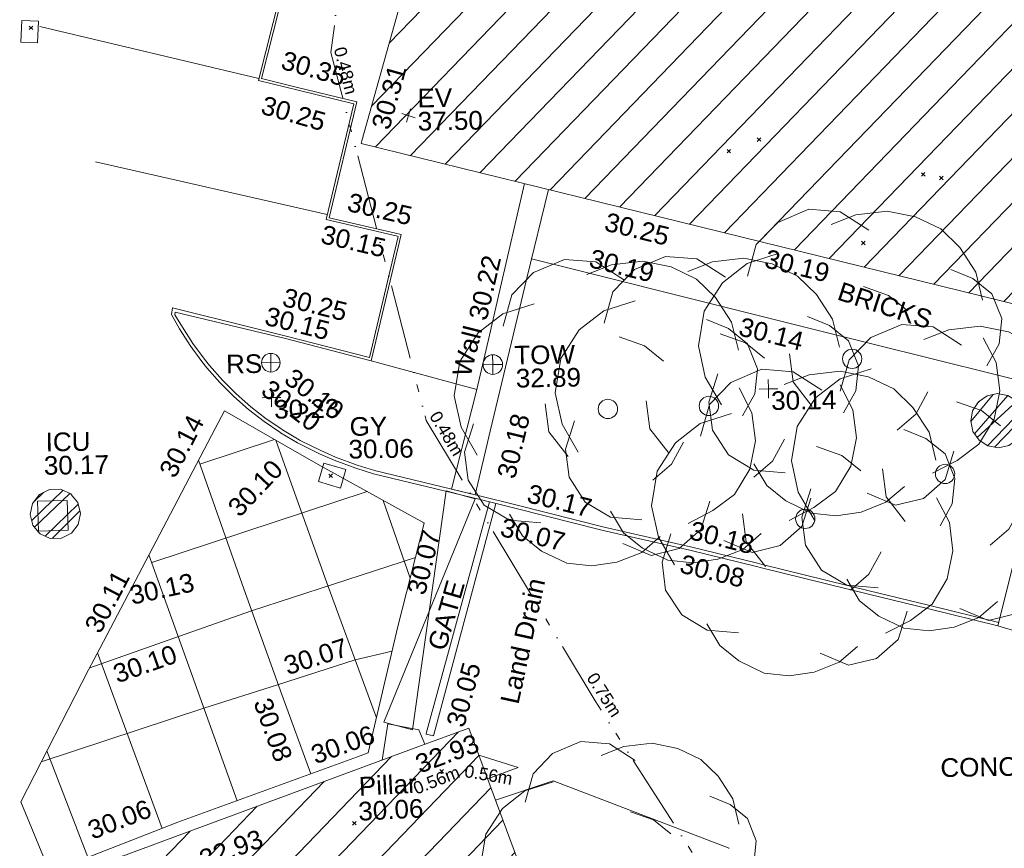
# Model space of a CAD drawing. Header units: millimetres. Extents: x -290717 to 520720, y -103372 to 287762.
# Tile 329 of 375: x 340401 to 360209, y 141564 to 158229. Entities that reach past the tile are written whole.
import ezdxf

# ---------------------------------------------------------------- set-up
doc = ezdxf.new("R2010")
doc.units = ezdxf.units.MM
for name, pattern in [('IMPORT-HIDDEN2 _3_', [4762.5, 3175, -1587.5]), ('IMPORT-UG_ELEC_LV_QLB2 _2_', [2700, 1500, -300.0000000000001, 0, -250, 150, -300.0000000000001, 0, -200]), ('IMPORT-UG_ELEC_STREET LIGHTING_QLB2 _2_', [2700, 1500, -300.0000000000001, 0, -250, 150, -300.0000000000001, 0, -200])]:
    doc.linetypes.add(name, pattern=pattern)
for name, color, linetype, lineweight, true_color in [('00_TOPO_EAVE', 7, 'Continuous', 9, 0x666666), ('00_TOPO_FURN_SIGN', 7, 'Continuous', 9, 0x666666), ('00_TOPO_TOP_OF_WALL', 7, 'Continuous', 9, 0x666666), ('00_TOPO_TREE', 7, 'Continuous', 9, 0x666666), ('00_UAV_BUILDING_CANOPY', 7, 'Continuous', 9, 0xff7fff), ('00_UAV_BUILDING_HATCH', 7, 'Continuous', 9, 0x999999), ('00_UAV_BUILDING_OUTLINE', 5, 'Continuous', 9, 0x0000ff), ('00_UAV_CONCRETE', 9, 'Continuous', 9, 0x808080), ('00_UAV_EAVE', 7, 'Continuous', 9, 0x666666), ('00_UAV_FOOTPATH', 7, 'Continuous', 9, 0xa50000), ('00_UAV_FURN_SIGN', 6, 'Continuous', 9, 0xff00ff), ('00_UAV_GATE', 7, 'Continuous', 9, 0xa50000), ('00_UAV_KERB_BOTTOM', 1, 'Continuous', 9, 0xff0000), ('00_UAV_KERB_TOP', 7, 'Continuous', 9, 0xa500a5), ('00_UAV_LAND_DRAIN', 7, 'Continuous', 9, 0xff7f7f), ('00_UAV_LEVEL_SPOT', 7, 'Continuous', 9, 0x666666), ('00_UAV_ROAD_MARKING_WHITE_CONTINUOUS', 7, 'Continuous', 9, 0x999999), ('00_UAV_ROAD_MARKING_YELLOW_CONTINUOUS', 40, 'Continuous', 9, 0xffbf00), ('00_UAV_SERV_GULLY', 7, 'Continuous', 9, 0x5252a5), ('00_UAV_SERV_IC', 5, 'Continuous', 9, 0x0000ff), ('00_UAV_TOP_OF_WALL', 7, 'Continuous', 9, 0x666666), ('00_UAV_WALL', 7, 'Continuous', 9, 0x7c00a5), ('12333-PUM-2D-U-0001-C01 - Rev2_REVIT IMPORT_dwg', 7, 'Continuous', 9, 0x767676), ('PUM-CHAMBER EXTENTS', 6, 'IMPORT-HIDDEN2 _3_', 9, 0xff00ff), ('PUM-ELECTRIC-LV-QLB2', 1, 'IMPORT-UG_ELEC_LV_QLB2 _2_', 9, 0xff0000), ('PUM-ELECTRIC-SL-QLB2', 7, 'IMPORT-UG_ELEC_STREET LIGHTING_QLB2 _2_', 9, 0xff7f7f)]:
    doc.layers.add(name, color=color, linetype=linetype, lineweight=lineweight, true_color=true_color)
for name, color, linetype, lineweight in [('00_UAV_DRIVE_WAY', 7, 'Continuous', 9), ('00_UAV_PILLAR', 7, 'Continuous', 9), ('00_UAV_SURFACE', 7, 'Continuous', 9), ('00_UAV_SURVEY_TEXT', 7, 'Continuous', 9), ('GEN-TEXT', 7, 'Continuous', 9)]:
    doc.layers.add(name, color=color, linetype=linetype, lineweight=lineweight)
doc.styles.add('Arial_1', font='arial.ttf', dxfattribs={"height": 250})
doc.styles.add('Swis721 Lt BT_2', font='swissl.ttf', dxfattribs={"height": 375})
pattern_1 = [(45, (-533641079.65, -725615854.3560001), (-265.1650429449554, 265.1650429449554), []), (45, (-533640902.873, -725615854.3560001), (-265.1650429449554, 265.1650429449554), [])]
pattern_2 = [(45, (0, 0), (-441.9417382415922, 441.9417382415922), [])]

# ---------------------------------------------------------------- blocks, each defined once
blk = doc.blocks.new('12333-PUM-2D-U-0001-C01 - Rev2_REVIT IMPORT_dwg_CONIFEROUS_TREE-2077251-Site Location Plan Existing')
at = {"layer": '00_TOPO_TREE', "color": 254, "true_color": 0xcccccc, "flags": 128}
for points in [[(-1889.403682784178, 1545.875740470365), (-1717.639711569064, 2118.422311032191), (-1316.857112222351, 2519.204910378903), (-744.3105416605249, 2748.223538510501), (-171.763971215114, 2690.968881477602), (343.5279423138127, 2347.440939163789)], [(-343.5279423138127, 2461.950253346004), (114.5093140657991, 2633.714224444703), (687.0558846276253, 2690.968881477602), (1202.347798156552, 2576.459567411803), (1660.385054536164, 2347.440939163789), (2003.912996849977, 2003.912996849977), (2290.18628213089, 1545.875740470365), (2404.695596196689, 1030.583826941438)], [(-2404.695596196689, -801.5651986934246), (-2690.968881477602, -286.2732852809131), (-2805.478195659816, 286.2732852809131), (-2690.968881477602, 916.0745128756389), (-2347.440939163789, 1431.36642628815), (-1889.403682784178, 1774.894368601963), (-1316.857112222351, 1946.658339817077)], [(1832.149025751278, 1603.130397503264), (2232.93162509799, 1431.36642628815), (2576.459567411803, 1145.093141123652), (2748.223538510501, 687.0558846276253), (2690.968881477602, 229.0186282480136), (2461.950253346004, -171.763971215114)], [(229.0186282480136, 1316.857112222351), (687.0558846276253, 1145.093141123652), (1030.583826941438, 858.8198558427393)], [(2404.695596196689, 343.5279423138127), (2633.714224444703, -114.5093140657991), (2690.968881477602, -629.8012275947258), (2576.459567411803, -1145.093141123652), (2290.18628213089, -1603.130397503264), (1889.403682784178, -1889.403682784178), (1431.36642628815, -2118.422311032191)], [(-744.3105416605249, -858.8198558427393), (-1087.838483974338, -400.7825993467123), (-1145.093141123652, 114.5093140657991)], [(-1259.602455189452, -2061.167653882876), (-1832.149025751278, -2003.912996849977), (-2290.18628213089, -1717.639711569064), (-2576.459567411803, -1259.602455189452), (-2633.714224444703, -744.3105416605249), (-2461.950253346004, -229.0186282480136)], [(1374.111769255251, -629.8012275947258), (1145.093141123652, -1030.583826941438), (801.5651986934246, -1316.857112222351)], [(1832.149025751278, -1717.639711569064), (1660.385054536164, -2232.93162509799), (1259.602455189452, -2576.459567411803), (744.3105416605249, -2690.968881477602), (229.0186282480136, -2461.950253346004)], [(916.0745128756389, -2347.440939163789), (572.5465705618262, -2633.714224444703), (114.5093140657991, -2805.478195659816), (-343.5279423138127, -2862.732852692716), (-801.5651986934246, -2805.478195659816), (-1259.602455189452, -2576.459567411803), (-1603.130397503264, -2290.18628213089), (-1832.149025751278, -1889.403682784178)]]:
    blk.add_lwpolyline(points, dxfattribs=at)
at = {"layer": '00_TOPO_TREE', "color": 254, "true_color": 0xcccccc}
blk.add_circle((0, 0), 176.6246020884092, dxfattribs=at)
blk = doc.blocks.new('12333-PUM-2D-U-0001-C01 - Rev2_REVIT IMPORT_dwg_MSL_Eaves_SYM_1-V74-Site Location Plan Existing')
at = {"layer": '00_TOPO_EAVE', "color": 254, "true_color": 0xcccccc}
for p, q in [((356.5791934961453, -116.0873754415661), (-356.5791934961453, 116.0873754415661)), ((-116.0873754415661, -356.5791934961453), (116.0873754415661, 356.5791934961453))]:
    blk.add_line(p, q, dxfattribs=at)
blk = doc.blocks.new('12333-PUM-2D-U-0001-C01 - Rev2_REVIT IMPORT_dwg_MSL_RoadSign_SYM-2077242-Site Location Plan Existing')
at = {"layer": '00_TOPO_FURN_SIGN', "color": 254, "true_color": 0xcccccc}
for p, q in [((-500.2287617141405, 0), (499.7712382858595, 0)), ((-0.2287617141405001, -500.0000000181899), (-0.2287617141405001, 499.9999999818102))]:
    blk.add_line(p, q, dxfattribs=at)
blk.add_circle((-0.2287617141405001, 0), 500.0000000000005, dxfattribs=at)
blk = doc.blocks.new('12333-PUM-2D-U-0001-C01 - Rev2_REVIT IMPORT_dwg__U93-2077623-Site Location Plan Existing')
at = {"layer": '00_UAV_GATE', "color": 9, "true_color": 0xe1aaaa, "flags": 128}
blk.add_lwpolyline([(288.1295178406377, -83.554658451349), (-288.1295178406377, 83.554658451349), (1628.909405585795, 4539.984827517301), (1052.650369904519, 4707.094144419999)], close=True, dxfattribs=at)
blk = doc.blocks.new('12333-PUM-2D-U-0001-C01 - Rev2_REVIT IMPORT_dwg_TOW-2077249-Site Location Plan Existing')
at = {"layer": '00_TOPO_TOP_OF_WALL', "color": 254, "true_color": 0xcccccc, "flags": 128}
for points in [[(0, 525.0554400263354), (0, 0), (-525.0554401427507, 0)], [(525.0554401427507, 0), (0, 0), (0, -525.0554400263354)]]:
    blk.add_lwpolyline(points, dxfattribs=at)
at = {"layer": '00_TOPO_TOP_OF_WALL', "color": 254, "true_color": 0xcccccc}
blk.add_circle((0, 0), 525.0554401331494, dxfattribs=at)
blk = doc.blocks.new('12333-PUM-2D-U-0001-C01 - Rev2_REVIT IMPORT_dwg_UAV-2077255-Site Location Plan Existing')
at = {"layer": '00_UAV_LEVEL_SPOT', "color": 254, "true_color": 0xcccccc, "flags": 128}
for points in [[(0, -500.0000000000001), (0, 0), (-500.0000000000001, 0)], [(500.0000000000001, 0), (0, 0), (0, 500.0000000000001)]]:
    blk.add_lwpolyline(points, dxfattribs=at)
blk = doc.blocks.new('12333-PUM-2D-U-0001-C01 - Rev2_REVIT IMPORT_dwg_MGS62954_T2_Galway_ITM_3d_Rev1-2077680-Site Location Plan Existing')
at = {"layer": '00_UAV_BUILDING_HATCH', "true_color": 0xcccccc}
h = blk.add_hatch(dxfattribs=at)
h.set_pattern_fill('FP_1', color=254, style=0, pattern_type=2)
h.set_pattern_definition(pattern_2)
h.paths.add_polyline_path([(534273331.0839256, 725699413.308508), (534277278.0839256, 725714344.3085079), (534273549.7966212, 725715375.4495255), (534278107.7966213, 725729661.4495255), (534289916.7966211, 725729648.4495255), (534289758.7966212, 725730785.4495256), (534295105.895538, 725732008.9646724), (534299533.3955734, 725732012.6897947), (534299525.8615051, 725732274.3540393), (534303017.6669321, 725732237.6943833), (534303145.8580773, 725742131.6227317), (534297043.3569099, 725742233.1048253), (534282146.4326756, 725742249.486803), (534282149.6354219, 725743193.6412101), (534265261.1107914, 725743195.2464387), (534265304.8585889, 725737414.8249149), (534261265.5081947, 725737413.3337195), (534259042.3072209, 725729051.2211075), (534251896.866097, 725705079.4298506), (534273323.2049377, 725699415.3913133)])
h = blk.add_hatch(dxfattribs=at)
h.set_pattern_fill('FP_1', color=254, style=0, pattern_type=2)
h.set_pattern_definition(pattern_2)
h.paths.add_polyline_path([(534245288.854, 725679312.3760002), (534257272.8540001, 725683528.376), (534253854.8540002, 725693284.376), (534241871.8540002, 725689091.376), (534244729.7063817, 725680912.5821924)])
at = {"layer": '00_UAV_BUILDING_CANOPY', "color": 254, "true_color": 0xcccccc, "flags": 128}
blk.add_lwpolyline([(534253854.8540001, 725693284.376), (534255508.0485316, 725688565.6615913), (534257161.2430631, 725683846.9471823), (534257272.854, 725683528.376), (534252874.649999, 725681981.0772626), (534248158.0152162, 725680321.7538111), (534245288.854, 725679312.3760002), (534244642.83336, 725681161.2012383), (534242993.5305089, 725685881.2868636), (534241871.8540001, 725689091.3759999), (534243381.6377764, 725689619.6680282), (534248101.0584857, 725691271.0517414), (534252820.4791952, 725692922.4354546)], close=True, dxfattribs=at)
at = {"layer": '00_UAV_BUILDING_OUTLINE', "color": 254, "true_color": 0xcccccc, "flags": 128}
blk.add_lwpolyline([(534266344.8419868, 725701260.1169554), (534261511.3009768, 725702537.8603327), (534256677.7599667, 725703815.6037103), (534251896.8660969, 725705079.4298506), (534251912.4228259, 725705131.6201426), (534253340.6881942, 725709923.2178447), (534254768.9535628, 725714714.815547), (534256197.218931, 725719506.4132489), (534257625.4842993, 725724298.0109512), (534259042.3072208, 725729051.2211075)], dxfattribs=at)
at = {"layer": '00_UAV_CONCRETE', "color": 254, "true_color": 0xcccccc}
blk.add_line((534252021.0676572, 725700707.0040036), (534254137.2950001, 725700088.7440001), dxfattribs=at)
at = {"layer": '00_UAV_CONCRETE', "color": 254, "true_color": 0xcccccc, "flags": 128}
blk.add_lwpolyline([(534265798.9292081, 725699877.3040903), (534262098.4221718, 725700869.549984), (534260969.7218868, 725701172.197219), (534258884.1103302, 725701731.4285573), (534256140.5145654, 725702467.0903478), (534255281.7996789, 725702697.3442862)], dxfattribs=at)
at = {"layer": '00_UAV_DRIVE_WAY', "color": 254, "true_color": 0xcccccc, "flags": 128}
blk.add_lwpolyline([(534264533.929208, 725695154.3040904), (534265148.037927, 725697447.1384618), (534265798.9292081, 725699877.3040903), (534265823.5932298, 725699984.8949404), (534266129.0035199, 725701317.173712)], dxfattribs=at)
at = {"layer": '00_UAV_FOOTPATH', "color": 254, "true_color": 0xcccccc, "flags": 128}
for points in [[(534254046.771632, 725692736.5853574), (534254833.724866, 725692475.6846313), (534254214.1167906, 725692258.9319433)], [(534254365.5171269, 725691826.7898487), (534255532.9639165, 725692193.7577419), (534259050.8540243, 725690775.3761246), (534259035.1863571, 725690781.693187)]]:
    blk.add_lwpolyline(points, dxfattribs=at)
at = {"layer": '00_UAV_KERB_BOTTOM', "color": 254, "true_color": 0xcccccc, "flags": 128}
blk.add_lwpolyline([(534264533.929208, 725695154.3040904), (534263125.1465709, 725695526.0261606), (534261940.9887469, 725695838.4786185), (534259797.1012776, 725696404.1658062), (534259699.4254701, 725696429.9385921), (534258361.7763031, 725696782.8913503), (534256629.7763031, 725697211.8913503), (534254860.4152334, 725697687.5954821), (534254163.7763032, 725697874.8913503), (534252029.776303, 725698430.8913503), (534251675.4193074, 725698547.4822444), (534251241.7763031, 725698717.8913503), (534250946.8397017, 725698852.3359116), (534250533.7763032, 725699067.8913504), (534250509.4126307, 725699081.7750087), (534250171.5634328, 725699289.6530167), (534250156.28886, 725699300.4296043), (534249847.4336714, 725699518.3345515), (534249538.3025382, 725699766.9171116), (534249245.3900328, 725700034.4196556), (534248969.8521471, 725700319.7864724), (534248712.7763032, 725700621.8913503), (534248612.5295826, 725700750.8731244), (534248383.226988, 725701074.5638208), (534248174.7015767, 725701412.0138162), (534248017.3313143, 725701706.5717337), (534248040.3566857, 725701838.5995653), (534249595.346608, 725701422.2936225), (534250318.295, 725701228.7440001), (534251985.2950001, 725700768.7440002), (534252608.2950002, 725703195.7440002), (534252592.2037657, 725703199.7918296), (534251161.295, 725703559.7440001), (534251762.2950001, 725705878.7440002), (534250672.6892189, 725706166.8334868), (534249852.295, 725706383.7440003), (534250484.295, 725708707.7440002)], dxfattribs=at)
at = {"layer": '00_UAV_KERB_TOP', "color": 254, "true_color": 0xcccccc, "flags": 128}
blk.add_lwpolyline([(534264551.788209, 725695221.9875898), (534263143.0055718, 725695593.7096598), (534261958.8477479, 725695906.1621178), (534259814.9602785, 725696471.8493055), (534259717.2844706, 725696497.6220917), (534258379.121684, 725696850.7103736), (534256647.2801818, 725697279.6711153), (534254878.274407, 725697755.2797241), (534254181.6882761, 725697942.5613965), (534252049.5592015, 725698498.0739388), (534251699.1782083, 725698613.3566447), (534251269.1140591, 725698782.3593644), (534250977.5712342, 725698915.2568992), (534250567.3088652, 725699129.350632), (534250545.0929461, 725699142.0103914), (534250210.1200994, 725699348.1185855), (534250176.2644021, 725699372.0046145), (534249889.5853385, 725699574.2637589), (534249583.8828527, 725699820.0892305), (534249294.21911, 725700084.6248397), (534249021.7372808, 725700366.8265849), (534248767.0932463, 725700666.073701), (534248668.7520279, 725700792.6037737), (534248441.6185216, 725701113.2325171), (534248235.4059156, 725701446.9397742), (534248086.2904859, 725701694.5454017), (534248096.1695274, 725701751.1919774), (534249825.9268825, 725701304.3093122), (534250305.1793595, 725701180.4944757), (534252021.0676572, 725700707.0040038), (534252669.2167722, 725703231.9765592), (534252554.6339985, 725703260.8004222), (534251222.3296512, 725703595.9481641), (534251823.1784346, 725705914.364684), (534250634.6262054, 725706228.6154042), (534249913.7561988, 725706419.2119243), (534250545.653061, 725708742.8326641)], dxfattribs=at)
at = {"layer": '00_UAV_LAND_DRAIN', "color": 254, "true_color": 0xcccccc, "flags": 128}
blk.add_lwpolyline([(534254479.6978599, 725697789.9538026), (534253140.7760001, 725693141.8915), (534252995.0168647, 725693180.1228825), (534252998.4399102, 725693191.8474041), (534254350.9881067, 725697824.5582498)], dxfattribs=at)
at = {"layer": '00_UAV_PILLAR', "color": 254, "true_color": 0xcccccc, "flags": 128}
blk.add_lwpolyline([(534252103.4575778, 725692671.540717), (534252230.7763031, 725693394.8913502), (534252847.7763031, 725693266.8913503), (534252966.4996395, 725692973.5298152)], dxfattribs=at)
at = {"layer": '00_UAV_ROAD_MARKING_WHITE_CONTINUOUS', "color": 254, "true_color": 0xcccccc}
for p, q in [((534249862.6906514, 725706421.9710475), (534245469.7796367, 725707546.394353)), ((534246547.7796367, 725704799.3943529), (534251186.8920136, 725703658.511844))]:
    blk.add_line(p, q, dxfattribs=at)
at = {"layer": '00_UAV_ROAD_MARKING_YELLOW_CONTINUOUS', "color": 254, "true_color": 0xcccccc}
for p, q in [((534250046.1498063, 725699158.4332523), (534248536.5404897, 725698685.3081143)), ((534251892.9676114, 725698078.5428945), (534247535.1278675, 725696723.5629108)), ((534252728.1349474, 725696320.0238315), (534252213.6524213, 725697893.7311746)), ((534246414.4980569, 725694930.1343341), (534247653.5210567, 725691375.8619229)), ((534246148.7174996, 725690819.6251504), (534245362.1027546, 725692974.1922408))]:
    blk.add_line(p, q, dxfattribs=at)
at = {"layer": '00_UAV_ROAD_MARKING_YELLOW_CONTINUOUS', "color": 254, "true_color": 0xcccccc, "flags": 128}
blk.add_lwpolyline([(534245379.7796367, 725690535.3943529), (534244815.7796369, 725691955.3943529), (534246228.7796367, 725694590.3943529), (534246459.9041226, 725695013.19694), (534247851.7796367, 725697559.3943529), (534248858.3420384, 725699400.2776769), (534249049.7796367, 725699750.3943528), (534250919.7796367, 725698639.394353), (534253020.851934, 725697428.5394177), (534253029.7796368, 725697423.394353), (534252462.7796369, 725695349.394353), (534251820.7796367, 725692819.3943528), (534251603.9033908, 725692744.6812745), (534247968.7796367, 725691492.3943529), (534246885.2188594, 725691091.8660933)], close=True, dxfattribs=at)
for points in [[(534251999.1457837, 725693522.3014413), (534251078.779637, 725696178.3943529), (534250377.317726, 725698251.7293133), (534250076.6968512, 725699140.2847135)], [(534248510.3849727, 725698763.9054472), (534249375.7796367, 725696163.394353), (534250109.1518334, 725694026.8333898), (534250660.7724766, 725692419.7761024)], [(534249168.1702324, 725691905.580054), (534247563.2872599, 725696640.483946), (534247481.4478, 725696881.9358048)], [(534252840.9979923, 725696732.8597306), (534249527.8467108, 725695720.3715944), (534248070.6804246, 725695236.2403964), (534246251.4169706, 725694631.8054711)], [(534245244.4191124, 725692754.7326531), (534248533.7404325, 725693777.3452728), (534250023.666261, 725694223.7134397), (534251593.1662869, 725694693.9213091), (534252338.3389105, 725694858.9970983)]]:
    blk.add_lwpolyline(points, dxfattribs=at)
at = {"layer": '00_UAV_SERV_GULLY', "color": 254, "true_color": 0xcccccc, "flags": 128}
for points in [[(534245450.295, 725707647.7440002), (534245422.2950001, 725707213.7440001), (534245082.020029, 725707235.6972239), (534245110.0200288, 725707669.697224)], [(534251033.295, 725698664.7440001), (534251475.2950001, 725698525.7440001), (534251358.5040709, 725698154.36565), (534250916.5040709, 725698293.3656498)]]:
    blk.add_lwpolyline(points, close=True, dxfattribs=at)
at = {"layer": '00_UAV_SERV_IC', "color": 254, "true_color": 0xcccccc, "flags": 128}
blk.add_lwpolyline([(534245265.7760001, 725697397.8915001), (534245256.7760001, 725697995.8915001), (534245853.9227417, 725698004.8786584), (534245862.9227415, 725697406.8786583)], close=True, dxfattribs=at)
at = {"layer": '00_UAV_SURFACE', "color": 254, "true_color": 0xcccccc, "flags": 128}
blk.add_lwpolyline([(534266435.9292081, 725694551.3040904), (534264533.929208, 725695154.3040904)], dxfattribs=at)
at = {"layer": '00_UAV_WALL', "color": 254, "true_color": 0xcccccc, "flags": 128}
blk.add_lwpolyline([(534255647.941231, 725704087.8356135), (534255179.7763031, 725702309.8913502), (534254392.0872039, 725699248.215189), (534254064.0613312, 725697973.2083416), (534253589.6978006, 725698096.8007145), (534254137.2950001, 725700088.7440001), (534254410.8315154, 725701181.3457392), (534254628.4440421, 725702050.5672569), (534255169.1324785, 725704214.4083915)], dxfattribs=at)
for name, p, xscale, yscale, zscale in [('12333-PUM-2D-U-0001-C01 - Rev2_REVIT IMPORT_dwg_MSL_Eaves_SYM_1-V74-Site Location Plan Existing', (534252858.0835001, 725705621.3085), 0.375, 0.375, 0.375), ('12333-PUM-2D-U-0001-C01 - Rev2_REVIT IMPORT_dwg_CONIFEROUS_TREE-2077251-Site Location Plan Existing', (534261695.7763031, 725700574.8913503), 1.1, 1.1, 1.1), ('12333-PUM-2D-U-0001-C01 - Rev2_REVIT IMPORT_dwg_CONIFEROUS_TREE-2077251-Site Location Plan Existing', (534256764.776303, 725699652.8913503), 1.1, 1.1, 1.1), ('12333-PUM-2D-U-0001-C01 - Rev2_REVIT IMPORT_dwg_CONIFEROUS_TREE-2077251-Site Location Plan Existing', (534258797.2950001, 725699677.7440002), 1.1, 1.1, 1.1), ('12333-PUM-2D-U-0001-C01 - Rev2_REVIT IMPORT_dwg_CONIFEROUS_TREE-2077251-Site Location Plan Existing', (534263524.776303, 725698227.8913503), 1.1, 1.1, 1.1), ('12333-PUM-2D-U-0001-C01 - Rev2_REVIT IMPORT_dwg_MSL_RoadSign_SYM-2077242-Site Location Plan Existing', (534250001.3807856, 725700701.7440001), 0.375, 0.375, 0.375), ('12333-PUM-2D-U-0001-C01 - Rev2_REVIT IMPORT_dwg_TOW-2077249-Site Location Plan Existing', (534254465.776, 725700585.8915), 0.375, 0.375, 0.375), ('12333-PUM-2D-U-0001-C01 - Rev2_REVIT IMPORT_dwg_CONIFEROUS_TREE-2077251-Site Location Plan Existing', (534260696.776303, 725697373.8913503), 1.1, 1.1, 1.1), ('12333-PUM-2D-U-0001-C01 - Rev2_REVIT IMPORT_dwg_UAV-2077255-Site Location Plan Existing', (534250000.0000001, 725700000), 0.375, 0.375, 0.375), ('12333-PUM-2D-U-0001-C01 - Rev2_REVIT IMPORT_dwg_UAV-2077255-Site Location Plan Existing', (534260000.0000001, 725700000), 0.375, 0.375, 0.375)]:
    blk.add_blockref(name, p, dxfattribs=dict(xscale=xscale, yscale=yscale, zscale=zscale))
for name, p in [('12333-PUM-2D-U-0001-C01 - Rev2_REVIT IMPORT_dwg__U93-2077623-Site Location Plan Existing', (534252433.451704, 725693352.8452379)), ('12333-PUM-2D-U-0001-C01 - Rev2_REVIT IMPORT_dwg_CONIFEROUS_TREE-2077251-Site Location Plan Existing', (534256849.8540243, 725690226.3761246))]:
    blk.add_blockref(name, p)
at = {"layer": '00_UAV_BUILDING_CANOPY', "color": 251, "true_color": 0x666666, "char_height": 375, "width": 1495.902363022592, "attachment_point": 1, "line_spacing_factor": 1.005061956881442, "style": 'Swis721 Lt BT_2'}
for insert, rotation in [((534252728.3284039, 725692739.0657959), 19.285573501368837), ((534248351.4125667, 725690899.4221113), 19.285573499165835)]:
    blk.add_mtext('32.93', dxfattribs=dict(at, insert=insert, rotation=rotation))
at = {"layer": '00_UAV_BUILDING_OUTLINE', "color": 251, "true_color": 0x666666, "char_height": 375, "width": 1495.902363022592, "attachment_point": 1, "line_spacing_factor": 1.005061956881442, "style": 'Swis721 Lt BT_2'}
for s, insert, rotation in [('30.31', (534252104.05584, 725705426.2847142), 73.40188826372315), ('30.25', (534256830.0810716, 725703609.6390524), 345.19261240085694), ('30.19', (534260037.9614958, 725702814.7014593), 345.19261239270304)]:
    blk.add_mtext(s, dxfattribs=dict(at, insert=insert, rotation=rotation))
at = {"layer": '00_UAV_CONCRETE', "color": 251, "true_color": 0x666666, "char_height": 375, "width": 1495.902363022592, "attachment_point": 1, "line_spacing_factor": 1.005061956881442, "style": 'Swis721 Lt BT_2'}
for s, insert, rotation in [('30.19', (534256510.2436666, 725702880.6755943), 344.98991682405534), ('30.14', (534259494.4202513, 725701455.040052), 344.9899168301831)]:
    blk.add_mtext(s, dxfattribs=dict(at, insert=insert, rotation=rotation))
at = {"layer": '00_UAV_EAVE', "char_height": 375, "attachment_point": 1, "line_spacing_factor": 1.005061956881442, "style": 'Swis721 Lt BT_2'}
for s, insert, width in [('EV', (534253044.9317929, 725706157.9588239), 736.078940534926), ('37.50', (534253040.2633898, 725705691.2081997), 1495.902363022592)]:
    blk.add_mtext(s, dxfattribs=dict(at, insert=insert, width=width))
at = {"layer": '00_UAV_FURN_SIGN', "color": 251, "true_color": 0x666666, "insert": (534249100.1829473, 725700875.3933263), "char_height": 375, "width": 783.5679044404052, "attachment_point": 1, "line_spacing_factor": 1.005061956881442, "style": 'Swis721 Lt BT_2'}
blk.add_mtext('RS', dxfattribs=at)
at = {"layer": '00_UAV_GATE', "color": 251, "true_color": 0x666666, "insert": (534253052.3952383, 725694934.9081215), "char_height": 375, "width": 1567.13580888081, "attachment_point": 1, "rotation": 72.90081805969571, "line_spacing_factor": 1.005061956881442, "style": 'Swis721 Lt BT_2'}
blk.add_mtext('GATE', dxfattribs=at)
at = {"layer": '00_UAV_KERB_BOTTOM', "color": 251, "true_color": 0x666666, "char_height": 375, "width": 1495.902363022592, "attachment_point": 1, "line_spacing_factor": 1.005061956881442, "style": 'Swis721 Lt BT_2'}
for s, insert, rotation in [('30.25', (534249973.6671134, 725706078.0243636), 342.9842566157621), ('30.15', (534251117.3776041, 725703458.5044367), 345.8799363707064), ('30.15', (534249965.7117003, 725701835.309437), 344.9017495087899), ('30.10', (534250467.6552932, 725700606.978059), 321.747613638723), ('30.07', (534254627.3648399, 725697505.5150687), 345.07552135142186), ('30.08', (534258224.9750017, 725696706.3662081), 345.2187954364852)]:
    blk.add_mtext(s, dxfattribs=dict(at, insert=insert, rotation=rotation))
at = {"layer": '00_UAV_KERB_TOP', "color": 251, "true_color": 0x666666, "char_height": 375, "width": 1495.902363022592, "attachment_point": 1, "line_spacing_factor": 1.005061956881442, "style": 'Swis721 Lt BT_2'}
for s, insert, rotation in [('30.35', (534250394.2931218, 725706973.3826773), 342.9842566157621), ('30.25', (534251659.8070446, 725704095.2360915), 345.87993636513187), ('30.25', (534250325.7741666, 725702206.4836758), 345.03919117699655), ('30.20', (534249999.0041164, 725700386.8967626), 321.53621991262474), ('30.17', (534255176.6914024, 725698174.8075207), 345.0755456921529), ('30.18', (534258428.5169892, 725697376.1608266), 345.2187954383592)]:
    blk.add_mtext(s, dxfattribs=dict(at, insert=insert, rotation=rotation))
at = {"layer": '00_UAV_LAND_DRAIN', "color": 251, "true_color": 0x666666, "char_height": 375, "attachment_point": 1, "line_spacing_factor": 1.005061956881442, "style": 'Swis721 Lt BT_2'}
for s, insert, width, rotation in [('Land Drain', (534254494.4446264, 725693813.5538201), 2963.311347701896, 76.74236302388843), ('30.05', (534253398.6984411, 725693382.2723389), 1495.902363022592, 73.72451324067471)]:
    blk.add_mtext(s, dxfattribs=dict(at, insert=insert, width=width, rotation=rotation))
at = {"layer": '00_UAV_LEVEL_SPOT', "char_height": 375, "width": 1495.902363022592, "attachment_point": 1, "line_spacing_factor": 1.005061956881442, "style": 'Swis721 Lt BT_2'}
for s, insert in [('30.23', (534250051.8765643, 725699949.1441548)), ('30.14', (534260051.8765643, 725699949.1441548))]:
    blk.add_mtext(s, dxfattribs=dict(at, insert=insert))
at = {"layer": '00_UAV_PILLAR', "color": 251, "true_color": 0x666666, "char_height": 375, "attachment_point": 1, "rotation": 1.9449796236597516, "line_spacing_factor": 1.005061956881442, "style": 'Swis721 Lt BT_2'}
for s, insert, width in [('Pillar', (534251616.0932156, 725692337.1116382), 1291.699818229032), ('30.06', (534251596.3645643, 725691834.3519177), 1495.902363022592)]:
    blk.add_mtext(s, dxfattribs=dict(at, insert=insert, width=width))
at = {"layer": '00_UAV_ROAD_MARKING_YELLOW_CONTINUOUS', "color": 251, "true_color": 0x666666, "char_height": 375, "width": 1495.902363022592, "attachment_point": 1, "line_spacing_factor": 1.005061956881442, "style": 'Swis721 Lt BT_2'}
for s, insert, rotation in [('30.14', (534247700.5604497, 725698567.3216535), 61.69605667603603), ('30.10', (534249052.0571364, 725697847.9744534), 45.65379851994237), ('30.07', (534252656.903898, 725696049.799697), 75.28538779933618), ('30.11', (534246145.2774381, 725695470.1021969), 61.33683531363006), ('30.13', (534247050.3793042, 725696249.127928), 11.301359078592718), ('30.10', (534246683.215052, 725694660.5192623), 18.378631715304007), ('30.07', (534250121.024679, 725694769.8578371), 16.67773562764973), ('30.08', (534249882.2278746, 725693999.6625148), 288.944726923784), ('30.06', (534250635.5311952, 725692961.7116084), 19.00864350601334), ('30.06', (534246116.4110595, 725691520.7881324), 20.2863685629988)]:
    blk.add_mtext(s, dxfattribs=dict(at, insert=insert, rotation=rotation))
at = {"layer": '00_UAV_SERV_GULLY', "color": 251, "true_color": 0x666666, "char_height": 375, "attachment_point": 1, "line_spacing_factor": 1.005061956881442, "style": 'Swis721 Lt BT_2'}
for s, insert, width in [('GY', (534251563.001901, 725699576.2893502), 821.5590755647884), ('30.06', (534251533.0208033, 725699119.453148), 1495.902363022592)]:
    blk.add_mtext(s, dxfattribs=dict(at, insert=insert, width=width))
at = {"layer": '00_UAV_SERV_IC', "color": 251, "true_color": 0x666666, "char_height": 375, "attachment_point": 1, "line_spacing_factor": 1.005061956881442, "style": 'Swis721 Lt BT_2'}
for s, insert, width in [('ICU', (534245443.8754757, 725699371.0408126), 1021.012723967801), ('30.17', (534245399.0473251, 725698900.6618118), 1495.902363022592)]:
    blk.add_mtext(s, dxfattribs=dict(at, insert=insert, width=width))
at = {"layer": '00_UAV_SURVEY_TEXT', "color": 251, "true_color": 0x666666, "insert": (534261515.8987351, 725702133.9684407), "char_height": 375, "width": 2165.496754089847, "attachment_point": 1, "rotation": 340.9041946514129, "line_spacing_factor": 1.005061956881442, "style": 'Swis721 Lt BT_2'}
blk.add_mtext('BRICKS', dxfattribs=at)
at = {"layer": '00_UAV_SURVEY_TEXT', "color": 251, "true_color": 0x666666, "insert": (534263326.8000001, 725692508.629608), "char_height": 375, "width": 3286.236302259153, "attachment_point": 1, "line_spacing_factor": 1.005061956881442, "style": 'Swis721 Lt BT_2'}
blk.add_mtext('CONCRETE', dxfattribs=at)
at = {"layer": '00_UAV_TOP_OF_WALL', "char_height": 375, "attachment_point": 1, "line_spacing_factor": 1.005061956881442, "style": 'Swis721 Lt BT_2'}
for s, insert, width in [('TOW', (534254901.2648527, 725700953.5997194), 1343.937678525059), ('32.89', (534254923.72676, 725700489.7517967), 1495.902363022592)]:
    blk.add_mtext(s, dxfattribs=dict(at, insert=insert, width=width))
at = {"layer": '00_UAV_WALL', "color": 251, "true_color": 0x666666, "char_height": 375, "attachment_point": 1, "line_spacing_factor": 1.005061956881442, "style": 'Swis721 Lt BT_2'}
for s, insert, width, rotation in [('30.22', (534253991.1257594, 725701544.1121143), 1495.902363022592, 75.947386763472), ('Wall', (534253645.4564759, 725700421.0478221), 1130.237340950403, 74.94968151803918), ('30.18', (534254507.175985, 725698352.5176255), 1495.902363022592, 75.57218926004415)]:
    blk.add_mtext(s, dxfattribs=dict(at, insert=insert, width=width, rotation=rotation))
blk = doc.blocks.new('12333-PUM-2D-U-0001-C01 - Rev2_REVIT IMPORT_dwg-1620468-Site Location Plan Existing')
at = {"layer": 'PUM-CHAMBER EXTENTS', "true_color": 0xffaaff}
h = blk.add_hatch(dxfattribs=at)
h.set_pattern_fill('FP_3', color=211, style=0, pattern_type=2)
h.set_pattern_definition(pattern_1)
h.paths.add_polyline_path([(623525.8563569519, 82879.39649960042), (623734.9273802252, 82920.98331183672), (623912.1692355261, 83039.41253316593), (624030.5984568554, 83216.65438846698), (624072.1852690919, 83425.72541174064), (624030.5984568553, 83634.79643501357), (623912.1692355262, 83812.03829031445), (623734.9273802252, 83930.46751164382), (623525.8563569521, 83972.05432388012), (623316.7853336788, 83930.46751164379), (623139.5434783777, 83812.03829031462), (623021.1142570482, 83634.79643501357), (622979.5274448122, 83425.72541174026), (623021.1142570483, 83216.65438846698), (623139.5434783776, 83039.4125331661), (623316.7853336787, 82920.98331183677)])
h = blk.add_hatch(dxfattribs=at)
h.set_pattern_fill('FP_3', color=211, style=0, pattern_type=2)
h.set_pattern_definition(pattern_1)
h.paths.add_polyline_path([(604422.7545053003, 81388.83005699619), (604647.9458004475, 81388.83005699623), (604850.8361466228, 81486.53689806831), (604991.2406225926, 81662.59854217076), (605041.350399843, 81882.14382133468), (604991.2406225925, 82101.68910049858), (604850.8361466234, 82277.75074460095), (604647.9458004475, 82375.45758567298), (604422.7545053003, 82375.45758567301), (604219.864159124, 82277.75074460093), (604079.4596831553, 82101.68910049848), (604029.3499059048, 81882.14382133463), (604079.4596831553, 81662.59854217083), (604219.8641591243, 81486.53689806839), (604414.2852894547, 81392.90861638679)])
at = {"layer": 'GEN-TEXT', "color": 253, "true_color": 0xaaaaaa}
for p, q in [((604179.9948138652, 91630.28848229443), (604250.7054919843, 91700.99916041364)), ((604250.7054919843, 91630.28848229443), (604179.9948138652, 91700.99916041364)), ((618784.9948138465, 89127.28848226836), (618855.7054919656, 89197.99916038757)), ((618855.7054919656, 89127.28848226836), (618784.9948138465, 89197.99916038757)), ((618172.9948137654, 88905.28848231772), (618243.7054918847, 88975.99916043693)), ((618243.7054918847, 88905.28848231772), (618172.9948137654, 88975.99916043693)), ((622074.9948137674, 88369.28848235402), (622145.7054918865, 88439.99916047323)), ((622145.7054918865, 88369.28848235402), (622074.9948137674, 88439.99916047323)), ((622437.9948137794, 88290.28848232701), (622508.7054918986, 88360.99916044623)), ((622508.7054918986, 88290.28848232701), (622437.9948137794, 88360.99916044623)), ((620845.9948138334, 87011.28848223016), (620916.7054919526, 87081.99916034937)), ((620916.7054919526, 87011.28848223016), (620845.9948138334, 87081.99916034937)), ((610051.9948138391, 82517.28848228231), (610122.7054919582, 82587.99916040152)), ((610122.7054919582, 82517.28848228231), (610051.9948138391, 82587.99916040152)), ((612177.9948137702, 76533.28848222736), (612248.7054918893, 76603.99916034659)), ((612248.7054918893, 76533.28848222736), (612177.9948137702, 76603.99916034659)), ((610403.9948137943, 75521.28848223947), (610474.7054919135, 75591.9991603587)), ((610474.7054919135, 75521.28848223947), (610403.9948137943, 75591.9991603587))]:
    blk.add_line(p, q, dxfattribs=at)
at = {"layer": 'PUM-CHAMBER EXTENTS', "color": 211, "linetype": 'Continuous', "true_color": 0xffaaff, "flags": 128}
for points in [[(624072.1852690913, 83425.72541174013), (624030.5984568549, 83634.79643501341), (623912.1692355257, 83812.03829031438), (623734.9273802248, 83930.46751164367), (623619.3249166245, 83953.46227136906), (623525.8563569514, 83972.05432388), (623316.7853336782, 83930.46751164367), (623139.5434783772, 83812.03829031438), (623021.1142570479, 83634.79643501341), (622979.5274448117, 83425.72541174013), (623012.9006850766, 83257.94680323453), (623021.1142570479, 83216.65438846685), (623139.5434783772, 83039.41253316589), (623316.7853336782, 82920.98331183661), (623525.8563569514, 82879.39649960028), (623734.9273802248, 82920.98331183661), (623872.2688383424, 83012.75194017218), (623912.1692355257, 83039.41253316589), (624030.5984568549, 83216.65438846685)], [(605041.3503998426, 81882.14382133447), (604991.2406225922, 82101.68910049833), (604880.6815522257, 82240.32578978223), (604850.8361466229, 82277.75074460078), (604647.945800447, 82375.45758567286), (604422.7545053, 82375.45758567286), (604219.864159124, 82277.75074460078), (604079.4596831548, 82101.68910049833), (604029.3499059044, 81882.14382133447), (604079.4596831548, 81662.59854217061), (604190.0187535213, 81523.96185288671), (604219.864159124, 81486.53689806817), (604422.7545053, 81388.83005699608), (604647.945800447, 81388.83005699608), (604850.8361466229, 81486.53689806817), (604991.2406225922, 81662.59854217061)]]:
    blk.add_lwpolyline(points, close=True, dxfattribs=at)
at = {"layer": 'PUM-ELECTRIC-SL-QLB2', "color": 254, "true_color": 0xffd4d4, "flags": 128}
blk.add_lwpolyline([(617811.3044243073, 125798.5270841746), (617279.3501529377, 120264.6438212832), (615394.3501529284, 113901.6438213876), (614384.3501529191, 108839.6438213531), (612540.3501528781, 103167.6438213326), (611115.3501528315, 97023.64382136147), (610238.3501528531, 91065.6438213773), (612028.3501528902, 83630.64382132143), (615324.3501528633, 77935.64382137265), (617257.3501529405, 74795.64382135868), (619945.3501529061, 74064.64382132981), (623914.3501528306, 73441.64382130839), (624775.3501528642, 72526.64382138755), (627299.35015284, 66124.64382138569), (627910.3501528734, 64695.64382138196), (628666.3501529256, 63977.64382138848), (629583.350152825, 64013.64382135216), (632716.3501528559, 65371.64382135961), (634589.9866173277, 66199.09115950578)], dxfattribs=at)
blk.add_blockref('12333-PUM-2D-U-0001-C01 - Rev2_REVIT IMPORT_dwg_MGS62954_T2_Galway_ITM_3d_Rev1-2077680-Site Location Plan Existing', (-533641079.6498471, -725615854.3561786))
at = {"layer": 'PUM-ELECTRIC-LV-QLB2', "char_height": 250, "width": 1160.025439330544, "attachment_point": 2, "line_spacing_factor": 0.9417779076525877, "style": 'Arial_1'}
for insert, rotation in [((613179.0219183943, 76606.5500832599), 349.3659911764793), ((612062.724841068, 76512.7967849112), 20.738036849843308)]:
    blk.add_mtext('0.56m', dxfattribs=dict(at, insert=insert, rotation=rotation))
at = {"layer": 'PUM-ELECTRIC-SL-QLB2', "char_height": 250, "width": 1160.025439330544, "attachment_point": 2, "line_spacing_factor": 0.9417779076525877, "style": 'Arial_1'}
for s, insert, rotation in [('0.48m', (610651.5309900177, 90723.57737274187), 283.536530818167), ('0.48m', (612542.3214106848, 83424.82202520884), 300.0602538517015), ('0.75m', (615620.0785999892, 78117.69575805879), 301.61666403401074)]:
    blk.add_mtext(s, dxfattribs=dict(at, insert=insert, rotation=rotation))

msp = doc.modelspace()

# ---------------------------------------------------------------- block references
at = {"layer": '12333-PUM-2D-U-0001-C01 - Rev2_REVIT IMPORT_dwg', "color": 254, "linetype": 'IMPORT-UG_ELEC_STREET LIGHTING_QLB2 _2_', "true_color": 0xffd4d4, "rotation": 0.9999999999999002}
msp.add_blockref('12333-PUM-2D-U-0001-C01 - Rev2_REVIT IMPORT_dwg-1620468-Site Location Plan Existing', (-261895.0770586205, 55869.5817132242), dxfattribs=at)

doc.saveas('drawing.dxf')
